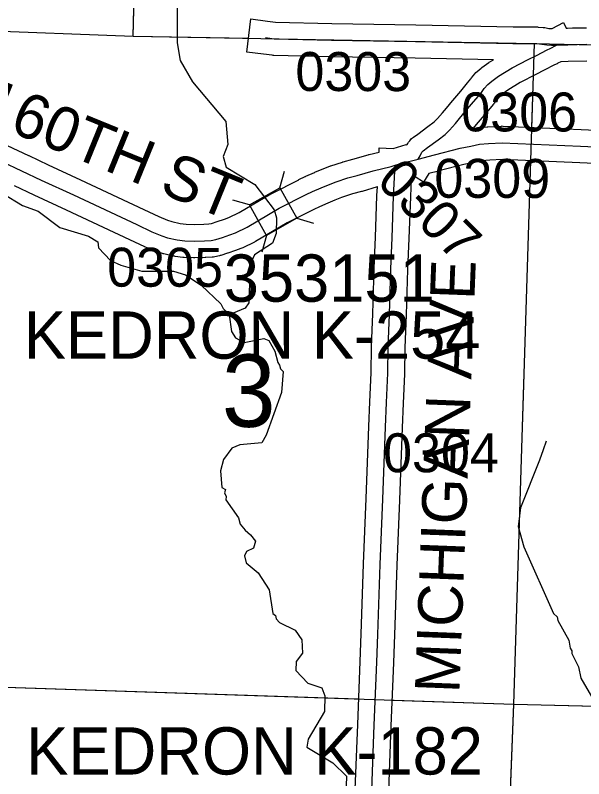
# Model space of a CAD drawing. Extents: x -157.2 to -99.3, y 12.2 to 46.2.
# Drawn here: x -119.677 to -118.654, y 33.057 to 34.429 of the extents above; entities that cross this region are included whole.
import ezdxf

# ---------------------------------------------------------------- set-up
doc = ezdxf.new("R2010")
doc.units = 0
for name, color, linetype in [('tdCoHydroRiver', 7, 'Continuous'), ('tdCoSecRdNmbr', 7, 'Continuous'), ('tdCoSecRdTxt', 7, 'Continuous'), ('tdCoSecRteBand', 7, 'Continuous'), ('tdCoSecRteCL', 7, 'Continuous'), ('tdCoSectLine', 7, 'Continuous'), ('tdCoSectLinePart', 7, 'Continuous'), ('tdCoSectNmbr', 7, 'Continuous'), ('tdCoStrucSec', 7, 'Continuous'), ('tdCoStrucSecCoName', 7, 'Continuous'), ('tdCoStrucSecFHWANum', 7, 'Continuous'), ('tdCoSurfAsphalt', 7, 'Continuous'), ('tdCoSurfGravel', 7, 'Continuous'), ('tdCoTwpBndry', 7, 'Continuous'), ('tdCoTwpBndryShd', 7, 'Continuous')]:
    doc.layers.add(name, color=color, linetype=linetype)

msp = doc.modelspace()

# ---------------------------------------------------------------- linework, layer by layer
at = {"layer": 'tdCoHydroRiver'}
for points in [[(-119.3851, 34.4553), (-119.3856, 34.3796), (-119.3801, 34.3479), (-119.3575, 34.3094), (-119.2979, 34.2383), (-119.2943, 34.1972), (-119.3028, 34.1754), (-119.297, 34.1563), (-119.2458, 34.1249), (-119.2108, 34.0798), (-119.2064, 34.0654), (-119.2072, 34.0371), (-119.214, 34.0199), (-119.2461, 33.9987), (-119.2545, 33.98), (-119.2614, 33.9596), (-119.2554, 33.9484), (-119.2564, 33.9122), (-119.2629, 33.9029), (-119.2917, 33.891)], [(-119.6991, 34.1089), (-119.6634, 34.0874), (-119.6353, 34.0772), (-119.5966, 34.0477), (-119.545, 34.0321), (-119.5279, 34.0222), (-119.5266, 34.0111), (-119.5051, 33.9884), (-119.4864, 33.98), (-119.4489, 33.9695), (-119.3921, 33.9695), (-119.3702, 33.9626), (-119.3423, 33.9445), (-119.3069, 33.9104), (-119.3024, 33.9024), (-119.2917, 33.891)], [(-119.2917, 33.891), (-119.2877, 33.861), (-119.2802, 33.8497), (-119.2646, 33.8414), (-119.2297, 33.8483), (-119.2203, 33.8449), (-119.2098, 33.8257), (-119.2041, 33.805), (-119.201, 33.8002), (-119.1996, 33.7939), (-119.195, 33.789), (-119.1977, 33.7512), (-119.225, 33.6746), (-119.2333, 33.6607), (-119.2728, 33.657), (-119.2872, 33.6511), (-119.3019, 33.631), (-119.3072, 33.6106), (-119.3049, 33.5806), (-119.2987, 33.5773), (-119.3004, 33.571), (-119.2974, 33.5646), (-119.2976, 33.5583), (-119.2748, 33.5261), (-119.272, 33.515), (-119.2628, 33.5037), (-119.2535, 33.4956), (-119.2444, 33.4843), (-119.2479, 33.4717), (-119.2607, 33.4658), (-119.264, 33.458), (-119.2612, 33.4453), (-119.2396, 33.4273), (-119.22, 33.3968), (-119.2132, 33.354), (-119.2086, 33.3507), (-119.2072, 33.3444), (-119.2011, 33.3379), (-119.173, 33.3245), (-119.1609, 33.3068), (-119.16, 33.2831), (-119.1714, 33.2677), (-119.1719, 33.2519), (-119.1504, 33.2292), (-119.1254, 33.2207), (-119.1195, 33.2063), (-119.1202, 33.1779), (-119.15, 33.1282), (-119.152, 33.1141), (-119.1054, 33.086), (-119.0808, 33.0617), (-119.0813, 33.0443)], [(-118.722, 33.664), (-118.7271, 33.6484), (-118.7339, 33.6296), (-118.7678, 33.5438), (-118.7719, 33.5108), (-118.7619, 33.4742), (-118.7083, 33.3544), (-118.7022, 33.3479), (-118.7008, 33.3416), (-118.6812, 33.3063), (-118.6785, 33.2921), (-118.6755, 33.2872), (-118.6756, 33.2825), (-118.6636, 33.2585), (-118.6594, 33.2379), (-118.6278, 33.1834), (-118.6062, 33.1638), (-118.4993, 33.0931), (-118.4657, 33.0511)]]:
    msp.add_lwpolyline(points, dxfattribs=at)
at = {"layer": 'tdCoSecRteBand'}
for points in [[(-119.7592, 34.2271), (-119.6524, 34.1771), (-119.6523, 34.1771), (-119.6522, 34.177), (-119.6171, 34.1603), (-119.5593, 34.1335), (-119.5592, 34.1335), (-119.5592, 34.1335), (-119.4453, 34.0802), (-119.4452, 34.0802), (-119.4452, 34.0802), (-119.4185, 34.0676), (-119.4025, 34.061), (-119.3949, 34.0586), (-119.38, 34.0552), (-119.3691, 34.0538), (-119.3544, 34.0532), (-119.3372, 34.0536), (-119.3286, 34.0542), (-119.3236, 34.0553), (-119.3135, 34.0585), (-119.3004, 34.0631), (-119.2923, 34.0659), (-119.2739, 34.075), (-119.2168, 34.1083), (-119.2161, 34.1087), (-119.2153, 34.1091), (-119.1667, 34.1338), (-119.1665, 34.1339), (-119.1663, 34.134), (-119.1552, 34.1394), (-119.1547, 34.1397), (-119.1541, 34.1399), (-119.1383, 34.1468), (-119.138, 34.1469), (-119.1378, 34.1471), (-119.1247, 34.1525), (-119.1245, 34.1526), (-119.1244, 34.1526), (-119.1108, 34.1581), (-119.1098, 34.1585), (-119.1087, 34.1588), (-119.0878, 34.1654), (-119.0872, 34.1656), (-119.0865, 34.1658), (-119.0696, 34.1704), (-119.0416, 34.1787), (-119.0407, 34.1789), (-119.0399, 34.1791), (-119.0222, 34.1833), (-119.0218, 34.1911), (-118.9971, 34.1899), (-118.9734, 34.1972), (-118.9732, 34.1965), (-118.9718, 34.1968), (-118.9707, 34.199), (-118.9692, 34.201), (-118.967, 34.2039), (-118.9642, 34.2077), (-118.9604, 34.2104), (-118.9528, 34.2158), (-118.9343, 34.2291), (-118.9232, 34.2379), (-118.9169, 34.2439), (-118.9079, 34.254), (-118.9009, 34.2625), (-118.9009, 34.2625), (-118.9009, 34.2625), (-118.8903, 34.2756), (-118.89, 34.276), (-118.8897, 34.2764), (-118.8751, 34.2932), (-118.863, 34.3076), (-118.8574, 34.3152), (-118.8569, 34.3159), (-118.8562, 34.3167), (-118.8498, 34.3243), (-118.8481, 34.3264), (-118.846, 34.3282), (-118.8388, 34.3341), (-118.838, 34.3347), (-118.8372, 34.3353), (-118.8249, 34.3442), (-118.824, 34.3448), (-118.8231, 34.3454), (-118.8165, 34.3495), (-118.9573, 34.3522), (-119.1079, 34.3545), (-119.1081, 34.3545), (-119.1083, 34.3545), (-119.2114, 34.3572), (-119.2128, 34.3572), (-119.2142, 34.3574), (-119.2303, 34.3594), (-119.26, 34.363), (-119.2527, 34.4226), (-119.2229, 34.4189), (-119.2083, 34.4171), (-119.1069, 34.4144), (-118.9564, 34.4122), (-118.9563, 34.4122), (-118.9562, 34.4122), (-118.781, 34.4088), (-118.7382, 34.4083), (-118.7372, 34.4083), (-118.7361, 34.4082), (-118.727, 34.4074), (-118.7257, 34.4073), (-118.7244, 34.4071), (-118.717, 34.4058), (-118.7114, 34.4054), (-118.7112, 34.4054), (-118.6907, 34.4161), (-118.6855, 34.4062), (-118.6838, 34.4063), (-118.6836, 34.4063), (-118.6836, 34.4063), (-118.6743, 34.4066), (-118.6743, 34.4065), (-118.6489, 34.407)], [(-118.6483, 34.347), (-118.682, 34.3463), (-118.6954, 34.3459), (-118.7007, 34.3431), (-118.7014, 34.3427), (-118.7022, 34.3423), (-118.7069, 34.3402), (-118.7252, 34.3307), (-118.7253, 34.3307), (-118.7253, 34.3307), (-118.7401, 34.323), (-118.7402, 34.323), (-118.7403, 34.3229), (-118.7683, 34.3087), (-118.7907, 34.2949), (-118.8013, 34.2872), (-118.8056, 34.2837), (-118.8097, 34.2789), (-118.8153, 34.2712), (-118.8158, 34.2705), (-118.8164, 34.2697), (-118.8293, 34.2544), (-118.8294, 34.2542), (-118.8296, 34.254), (-118.8441, 34.2374), (-118.8536, 34.2257), (-118.8478, 34.2269), (-118.8461, 34.2272), (-118.8444, 34.2274), (-118.8278, 34.2289), (-118.8273, 34.2289), (-118.8267, 34.229), (-118.8023, 34.2302), (-118.8009, 34.2303), (-118.7995, 34.2302), (-118.6587, 34.2243), (-118.6586, 34.2243), (-118.6585, 34.2243), (-118.5919, 34.2211)], [(-118.5948, 34.1611), (-118.6613, 34.1643), (-118.8006, 34.1702), (-118.8231, 34.1691), (-118.8373, 34.1678), (-118.8512, 34.1649), (-118.8513, 34.1649), (-118.8515, 34.1649), (-118.8696, 34.1613), (-118.915, 34.1495), (-118.9151, 34.1495), (-118.9151, 34.1495), (-118.9156, 34.1494), (-118.933, 34.1449), (-118.9426, 34.1296), (-118.9571, 34.1387), (-118.9644, 34.1368), (-118.966, 34.1027), (-118.9685, 34.0284), (-118.9685, 34.0283), (-118.9685, 34.0281), (-118.9709, 33.9723), (-118.9734, 33.8909), (-118.9734, 33.8908), (-118.9734, 33.8907), (-118.9756, 33.8318), (-118.9766, 33.7852), (-118.9766, 33.7848), (-118.9766, 33.7845), (-118.9788, 33.732), (-118.9788, 33.732), (-118.9789, 33.7319), (-118.9808, 33.6877), (-118.9855, 33.5583), (-118.9855, 33.5582), (-118.9855, 33.5581), (-118.9904, 33.4409), (-118.9946, 33.3158), (-118.9961, 33.2658), (-118.9961, 33.2656), (-118.9961, 33.2654), (-119.0008, 33.1523), (-119.0055, 33.0356)], [(-119.0654, 33.038), (-119.0607, 33.1547), (-119.0607, 33.1547), (-119.0607, 33.1547), (-119.0561, 33.2677), (-119.0546, 33.3176), (-119.0546, 33.3177), (-119.0546, 33.3177), (-119.0504, 33.443), (-119.0504, 33.4432), (-119.0504, 33.4433), (-119.0455, 33.5606), (-119.0408, 33.69), (-119.0408, 33.6901), (-119.0408, 33.6902), (-119.0388, 33.7346), (-119.0366, 33.7867), (-119.0356, 33.8333), (-119.0356, 33.8335), (-119.0356, 33.8338), (-119.0334, 33.8928), (-119.0309, 33.9744), (-119.0309, 33.9746), (-119.0309, 33.9748), (-119.0284, 34.0306), (-119.026, 34.1049), (-119.026, 34.1051), (-119.026, 34.1054), (-119.0252, 34.121), (-119.0254, 34.1209), (-119.0529, 34.1128), (-119.0532, 34.1127), (-119.0536, 34.1126), (-119.0702, 34.1081), (-119.0895, 34.1019), (-119.1019, 34.097), (-119.1145, 34.0917), (-119.1295, 34.0852), (-119.1398, 34.0802), (-119.1874, 34.056), (-119.2446, 34.0227), (-119.2455, 34.0221), (-119.2464, 34.0217), (-119.2674, 34.0113), (-119.269, 34.0105), (-119.2707, 34.0099), (-119.2806, 34.0064), (-119.2807, 34.0064), (-119.2807, 34.0064), (-119.2943, 34.0017), (-119.2946, 34.0016), (-119.295, 34.0015), (-119.3066, 33.9978), (-119.3078, 33.9974), (-119.309, 33.9971), (-119.3176, 33.9952), (-119.32, 33.9946), (-119.3224, 33.9945), (-119.334, 33.9937), (-119.3345, 33.9937), (-119.3351, 33.9937), (-119.3538, 33.9932), (-119.3549, 33.9932), (-119.3559, 33.9932), (-119.373, 33.9939), (-119.3742, 33.994), (-119.3754, 33.9941), (-119.389, 33.9959), (-119.3904, 33.9961), (-119.3918, 33.9964), (-119.4093, 34.0003), (-119.4106, 34.0006), (-119.4118, 34.001), (-119.4219, 34.0042), (-119.4232, 34.0046), (-119.4244, 34.0051), (-119.4421, 34.0125), (-119.4427, 34.0127), (-119.4433, 34.013), (-119.4707, 34.0258), (-119.5846, 34.0791), (-119.6425, 34.1059), (-119.6426, 34.106), (-119.6427, 34.1061), (-119.6779, 34.1228)]]:
    msp.add_lwpolyline(points, dxfattribs=at)
at = {"layer": 'tdCoSecRteCL'}
for points in [[(-119.2266, 34.3891), (-119.2106, 34.3872), (-119.1075, 34.3844), (-118.9568, 34.3822), (-118.7815, 34.3788), (-118.7386, 34.3783), (-118.7294, 34.3775), (-118.7208, 34.3761), (-118.7122, 34.3753), (-118.7033, 34.3756)], [(-118.9521, 34.1709), (-118.9484, 34.1768), (-118.9452, 34.183), (-118.943, 34.1859), (-118.9353, 34.1914), (-118.9161, 34.2052), (-118.9035, 34.2153), (-118.8954, 34.2229), (-118.885, 34.2345), (-118.8776, 34.2436), (-118.867, 34.2567), (-118.8522, 34.2737), (-118.8394, 34.289), (-118.8333, 34.2974), (-118.8268, 34.305), (-118.8197, 34.311), (-118.8074, 34.3198), (-118.7829, 34.3349), (-118.7538, 34.3497), (-118.7391, 34.3573), (-118.7201, 34.3672), (-118.7146, 34.3697), (-118.7033, 34.3756)], [(-118.7033, 34.3756), (-118.6828, 34.3763), (-118.6483, 34.3771)], [(-119.7719, 34.2), (-119.6651, 34.1499), (-119.6298, 34.1332), (-119.5719, 34.1063), (-119.458, 34.053), (-119.4306, 34.0402), (-119.4128, 34.0328), (-119.4027, 34.0296), (-119.3852, 34.0256), (-119.3717, 34.0239), (-119.3546, 34.0232), (-119.3359, 34.0237), (-119.3243, 34.0244), (-119.3157, 34.0264), (-119.3041, 34.0301), (-119.2905, 34.0348), (-119.2807, 34.0382), (-119.2597, 34.0486), (-119.2017, 34.0824), (-119.1532, 34.107), (-119.1421, 34.1124), (-119.1263, 34.1193), (-119.1132, 34.1248), (-119.0996, 34.1302), (-119.0787, 34.1369), (-119.0614, 34.1415), (-119.0331, 34.1499), (-119.0003, 34.1576), (-118.9933, 34.1597)], [(-118.9521, 34.1709), (-118.9226, 34.1785), (-118.8762, 34.1906), (-118.8572, 34.1943), (-118.8417, 34.1975), (-118.8252, 34.199), (-118.8008, 34.2002), (-118.6599, 34.1943), (-118.5934, 34.1911)], [(-118.9933, 34.1597), (-118.981, 34.1635), (-118.9521, 34.1709)], [(-119.0355, 33.0368), (-119.0308, 33.1535), (-119.0261, 33.2667), (-119.0246, 33.3167), (-119.0204, 33.442), (-119.0155, 33.5594), (-119.0108, 33.6889), (-119.0088, 33.7333), (-119.0066, 33.7858), (-119.0056, 33.8326), (-119.0034, 33.8918), (-119.0009, 33.9735), (-118.9985, 34.0294), (-118.996, 34.1039), (-118.9933, 34.1597)]]:
    msp.add_lwpolyline(points, dxfattribs=at)
at = {"layer": 'tdCoSectLine'}
for points in [[(-119.4647, 34.3917), (-119.4388, 35.4194)], [(-119.7489, 34.4024), (-119.4647, 34.3917)], [(-119.4647, 34.3917), (-118.7428, 34.3783)], [(-118.7798, 33.1912), (-118.7428, 34.3783)], [(-118.7428, 34.3783), (-118.4753, 34.3728)], [(-119.7846, 33.2246), (-118.7798, 33.1912)], [(-118.8183, 32.1899), (-118.7798, 33.1912)], [(-118.7798, 33.1912), (-117.7934, 33.1673)]]:
    msp.add_lwpolyline(points, dxfattribs=at)
at = {"layer": 'tdCoSectLinePart'}
for points in [[(-119.4647, 34.3917), (-119.4529, 34.8601)], [(-119.7489, 34.4024), (-119.4647, 34.3917)], [(-119.4647, 34.3917), (-119.2573, 34.3879)], [(-118.7475, 34.2278), (-118.7446, 34.321)], [(-118.7798, 33.1912), (-118.7493, 34.1679)], [(-119.7846, 33.2246), (-119.0596, 33.2005)], [(-118.9992, 33.1985), (-118.7798, 33.1912)], [(-118.7983, 32.7114), (-118.7798, 33.1912)], [(-118.7798, 33.1912), (-117.85, 33.1687)]]:
    msp.add_lwpolyline(points, dxfattribs=at)
at = {"layer": 'tdCoStrucSec'}
for p, q in [((-119.2007, 34.119), (-119.1922, 34.1491)), ((-119.2553, 34.0884), (-119.2855, 34.097)), ((-119.1701, 34.0644), (-119.14, 34.0559)), ((-119.2248, 34.0338), (-119.2333, 34.0037))]:
    msp.add_line(p, q, dxfattribs=at)
msp.add_lwpolyline([(-119.2553, 34.0884), (-119.2007, 34.119), (-119.1701, 34.0644), (-119.2248, 34.0338)], close=True, dxfattribs=at)
at = {"layer": 'tdCoSurfAsphalt'}
msp.add_lwpolyline([(-119.7719, 34.2), (-119.6651, 34.1499), (-119.6298, 34.1332), (-119.5719, 34.1063), (-119.458, 34.053), (-119.4306, 34.0402), (-119.4128, 34.0328), (-119.4027, 34.0296), (-119.3852, 34.0256), (-119.3717, 34.0239), (-119.3546, 34.0232), (-119.3359, 34.0237), (-119.3243, 34.0244), (-119.3157, 34.0264), (-119.3041, 34.0301), (-119.2905, 34.0348), (-119.2807, 34.0382), (-119.2597, 34.0486), (-119.2017, 34.0824), (-119.1532, 34.107), (-119.1421, 34.1124), (-119.1263, 34.1193), (-119.1132, 34.1248), (-119.0996, 34.1302), (-119.0787, 34.1369), (-119.0614, 34.1415), (-119.0331, 34.1499), (-119.0003, 34.1576), (-118.9933, 34.1597), (-118.981, 34.1635), (-118.9521, 34.1709), (-118.9226, 34.1785), (-118.8762, 34.1906), (-118.8572, 34.1943), (-118.8417, 34.1975), (-118.8252, 34.199), (-118.8008, 34.2002), (-118.6599, 34.1943), (-118.5934, 34.1911)], dxfattribs=at)
at = {"layer": 'tdCoSurfGravel'}
for points in [[(-119.2266, 34.3891), (-119.2106, 34.3872), (-119.1075, 34.3844), (-118.9568, 34.3822), (-118.7815, 34.3788), (-118.7386, 34.3783), (-118.7294, 34.3775), (-118.7208, 34.3761), (-118.7122, 34.3753), (-118.7033, 34.3756), (-118.6828, 34.3763), (-118.6483, 34.3771)], [(-118.9521, 34.1709), (-118.9484, 34.1768), (-118.9452, 34.183), (-118.943, 34.1859), (-118.9353, 34.1914), (-118.9161, 34.2052), (-118.9035, 34.2153), (-118.8954, 34.2229), (-118.885, 34.2345), (-118.8776, 34.2436), (-118.867, 34.2567), (-118.8522, 34.2737), (-118.8394, 34.289), (-118.8333, 34.2974), (-118.8268, 34.305), (-118.8197, 34.311), (-118.8074, 34.3198), (-118.7829, 34.3349), (-118.7538, 34.3497), (-118.7391, 34.3573), (-118.7201, 34.3672), (-118.7146, 34.3697), (-118.7033, 34.3756)], [(-119.0355, 33.0368), (-119.0308, 33.1535), (-119.0261, 33.2667), (-119.0246, 33.3167), (-119.0204, 33.442), (-119.0155, 33.5594), (-119.0108, 33.6889), (-119.0088, 33.7333), (-119.0066, 33.7858), (-119.0056, 33.8326), (-119.0034, 33.8918), (-119.0009, 33.9735), (-118.9985, 34.0294), (-118.996, 34.1039), (-118.9933, 34.1597)]]:
    msp.add_lwpolyline(points, dxfattribs=at)
at = {"layer": 'tdCoTwpBndry'}
msp.add_lwpolyline([(-120.2817, 34.4229), (-119.7489, 34.4024), (-119.4647, 34.3917), (-119.2573, 34.3879)], dxfattribs=at)
at = {"layer": 'tdCoTwpBndryShd'}
msp.add_lwpolyline([(-120.5012, 34.4313), (-119.7489, 34.4024), (-119.4647, 34.3917), (-118.7428, 34.3783), (-118.4753, 34.3728), (-117.7439, 34.3567), (-117.4801, 34.3493), (-116.7577, 34.3274), (-116.4902, 34.3216), (-115.7938, 34.3032), (-115.4882, 34.2958), (-114.7955, 34.2698), (-114.4939, 34.2619)], dxfattribs=at)

# ---------------------------------------------------------------- texts
at = {"layer": 'tdCoSecRdNmbr'}
for s, rotation, p in [('0303', 359.9085, (-119.1728, 34.2933)), ('0306', 359.9088, (-118.8744, 34.2207)), ('0307', 314.9093, (-119.0292, 34.1288)), ('0309', 359.9087, (-118.9228, 34.1013)), ('0305', 359.9083, (-119.5112, 33.9416)), ('0304', 359.9087, (-119.0151, 33.6081))]:
    msp.add_text(s, height=0.07, rotation=rotation, dxfattribs=at).set_placement(p)
at = {"layer": 'tdCoSecRdTxt'}
for s, rotation, p in [('160TH ST', 337.8129, (-119.7447, 34.244)), ('MICHIGAN AVE', 87.8024, (-118.878, 33.2101))]:
    msp.add_text(s, height=0.08, rotation=rotation, dxfattribs=at).set_placement(p)
at = {"layer": 'tdCoSectNmbr'}
msp.add_text('3', height=0.13, rotation=359.9084, dxfattribs=at).set_placement((-119.3051, 33.6897))
at = {"layer": 'tdCoStrucSecCoName'}
for s, p in [('KEDRON K-254', (-119.6611, 33.8121)), ('KEDRON K-182', (-119.6567, 33.0647))]:
    msp.add_text(s, height=0.085, dxfattribs=at).set_placement(p)
at = {"layer": 'tdCoStrucSecFHWANum'}
msp.add_text('353151', height=0.085, dxfattribs=at).set_placement((-119.3015, 33.9145))

doc.saveas('drawing.dxf')
